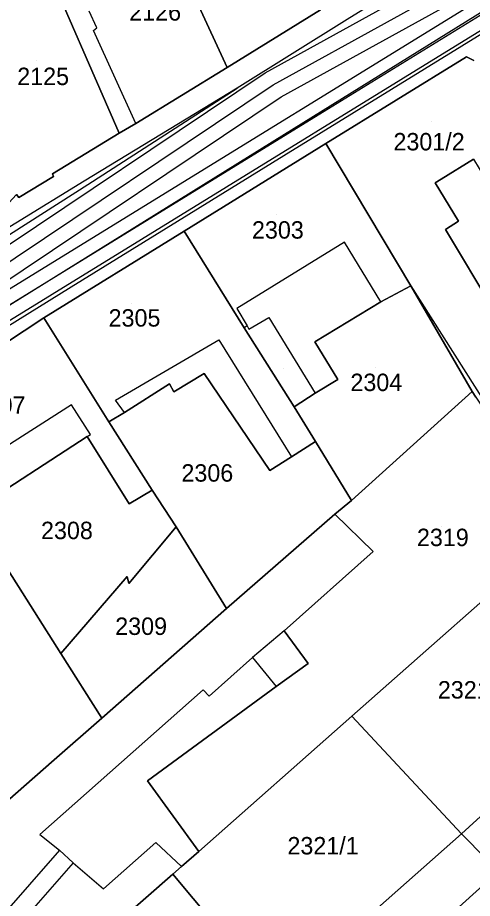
# Model space of a CAD drawing. Extents: x -263423 to -261326, y -1240067 to -1237864.
# Drawn here: x -262593.3 to -262541.1, y -1238951 to -1238849.9 of the extents above; entities that cross this region are included whole.
import ezdxf

# ---------------------------------------------------------------- set-up
doc = ezdxf.new("R2010")
doc.units = 0
for name, color, linetype in [('body_kn', 7, 'Continuous'), ('kladpar_druhypozemkov', 7, 'Continuous'), ('kladpar_hranice', 7, 'Continuous'), ('kladpar_parcelnecisla', 7, 'Continuous'), ('kladpar_plochy', 7, 'Continuous'), ('tarchy_linie', 7, 'Continuous'), ('zappar_hrandruhpozemk', 7, 'Continuous')]:
    doc.layers.add(name, color=color, linetype=linetype)

msp = doc.modelspace()

# ---------------------------------------------------------------- linework, layer by layer
at = {"layer": 'body_kn'}
for p, q in [((-262555.45, -1238850.14), (-262555.45, -1238850.14)), ((-262584.57, -1238851.4), (-262584.57, -1238851.4)), ((-262584.19, -1238851.09), (-262584.19, -1238851.09)), ((-262541.72, -1238854.43), (-262541.72, -1238854.43)), ((-262569.19, -1238855.64), (-262569.19, -1238855.64)), ((-262564.86, -1238856.26), (-262564.86, -1238856.26)), ((-262568.06, -1238858), (-262568.06, -1238858)), ((-262563.94, -1238857.63), (-262563.94, -1238857.63)), ((-262563.02, -1238859), (-262563.02, -1238859)), ((-262579.7, -1238862.06), (-262579.7, -1238862.06)), ((-262579.7, -1238862.06), (-262579.7, -1238862.06)), ((-262581.61, -1238863.19), (-262581.61, -1238863.19)), ((-262564.05, -1238864.2), (-262564.05, -1238864.2)), ((-262557.89, -1238864.37), (-262557.89, -1238864.37)), ((-262557.89, -1238864.37), (-262557.89, -1238864.37)), ((-262562.72, -1238865.73), (-262562.72, -1238865.73)), ((-262562.72, -1238865.73), (-262562.72, -1238865.73)), ((-262589.25, -1238867.84), (-262589.25, -1238867.84)), ((-262589.13, -1238868.16), (-262589.13, -1238868.16)), ((-262544.64, -1238868.47), (-262544.64, -1238868.47)), ((-262585.64, -1238868.69), (-262585.64, -1238868.69)), ((-262585.64, -1238868.69), (-262585.64, -1238868.69)), ((-262585.2, -1238869.08), (-262585.2, -1238869.08)), ((-262545.34, -1238868.89), (-262545.34, -1238868.89)), ((-262593.14, -1238870.55), (-262593.14, -1238870.55)), ((-262542.66, -1238873.29), (-262542.66, -1238873.29)), ((-262574.14, -1238874.43), (-262574.14, -1238874.43)), ((-262574.14, -1238874.43), (-262574.14, -1238874.43)), ((-262544.13, -1238874.24), (-262544.13, -1238874.24)), ((-262555.75, -1238875.7), (-262555.75, -1238875.7)), ((-262548.11, -1238880.71), (-262548.11, -1238880.71)), ((-262548.11, -1238880.71), (-262548.11, -1238880.71)), ((-262587.12, -1238880.83), (-262587.12, -1238880.83)), ((-262551.55, -1238882.53), (-262551.55, -1238882.53)), ((-262551.55, -1238882.53), (-262551.55, -1238882.53)), ((-262568.11, -1238883.31), (-262568.11, -1238883.31)), ((-262590.25, -1238884.37), (-262590.25, -1238884.37)), ((-262590.25, -1238884.37), (-262590.25, -1238884.37)), ((-262564.44, -1238884.35), (-262564.44, -1238884.35)), ((-262567.24, -1238885.54), (-262567.24, -1238885.54)), ((-262566.92, -1238885.29), (-262566.92, -1238885.29)), ((-262566.92, -1238885.29), (-262566.92, -1238885.29)), ((-262566.73, -1238885.67), (-262566.73, -1238885.67)), ((-262570.16, -1238886.92), (-262570.16, -1238886.92)), ((-262559.13, -1238887.13), (-262559.13, -1238887.13)), ((-262571.84, -1238890.79), (-262571.84, -1238890.79)), ((-262556.49, -1238891.47), (-262556.49, -1238891.47)), ((-262575.84, -1238891.97), (-262575.84, -1238891.97)), ((-262575.84, -1238891.97), (-262575.84, -1238891.97)), ((-262575.34, -1238892.87), (-262575.34, -1238892.87)), ((-262541.09, -1238892.85), (-262541.09, -1238892.85)), ((-262541.09, -1238892.85), (-262541.09, -1238892.85)), ((-262582.01, -1238893.84), (-262582.01, -1238893.84)), ((-262559.1, -1238893.04), (-262559.1, -1238893.04)), ((-262587.09, -1238894.38), (-262587.09, -1238894.38)), ((-262561.52, -1238894.61), (-262561.52, -1238894.61)), ((-262581, -1238895.24), (-262581, -1238895.24)), ((-262581, -1238895.24), (-262581, -1238895.24)), ((-262582.79, -1238896.31), (-262582.79, -1238896.31)), ((-262584.89, -1238897.76), (-262584.89, -1238897.76)), ((-262585.27, -1238898.01), (-262585.27, -1238898.01)), ((-262585.27, -1238898.01), (-262585.27, -1238898.01)), ((-262559.08, -1238898.57), (-262559.08, -1238898.57)), ((-262561.82, -1238900.34), (-262561.82, -1238900.34)), ((-262564.3, -1238901.91), (-262564.3, -1238901.91)), ((-262577.83, -1238904.17), (-262577.83, -1238904.17)), ((-262580.44, -1238905.74), (-262580.44, -1238905.74)), ((-262554.94, -1238905.34), (-262554.94, -1238905.34)), ((-262556.85, -1238906.92), (-262556.85, -1238906.92)), ((-262575.07, -1238908.39), (-262575.07, -1238908.39)), ((-262552.44, -1238911.21), (-262552.44, -1238911.21)), ((-262580.69, -1238914.07), (-262580.69, -1238914.07)), ((-262580.69, -1238914.07), (-262580.69, -1238914.07)), ((-262580.5, -1238914.9), (-262580.5, -1238914.9)), ((-262569.29, -1238917.77), (-262569.29, -1238917.77)), ((-262562.65, -1238920.3), (-262562.65, -1238920.3)), ((-262562.65, -1238920.3), (-262562.65, -1238920.3)), ((-262588.29, -1238922.92), (-262588.29, -1238922.92)), ((-262566.29, -1238923.39), (-262566.29, -1238923.39)), ((-262559.89, -1238924.07), (-262559.89, -1238924.07)), ((-262571.96, -1238927.1), (-262571.96, -1238927.1)), ((-262563.58, -1238926.72), (-262563.58, -1238926.72)), ((-262571.26, -1238927.81), (-262571.26, -1238927.81)), ((-262554.9, -1238930.13), (-262554.9, -1238930.13)), ((-262554.9, -1238930.13), (-262554.9, -1238930.13)), ((-262583.59, -1238930.33), (-262583.59, -1238930.33)), ((-262589.07, -1238935.13), (-262589.07, -1238935.13)), ((-262589.07, -1238935.13), (-262589.07, -1238935.13)), ((-262578.37, -1238937.55), (-262578.37, -1238937.55)), ((-262590.72, -1238943.7), (-262590.72, -1238943.7)), ((-262542.31, -1238943.61), (-262542.31, -1238943.61)), ((-262542.31, -1238943.61), (-262542.31, -1238943.61)), ((-262577.4, -1238944.62), (-262577.4, -1238944.62)), ((-262588.45, -1238945.5), (-262588.45, -1238945.5)), ((-262588.45, -1238945.5), (-262588.45, -1238945.5)), ((-262572.46, -1238945.67), (-262572.46, -1238945.67)), ((-262586.87, -1238946.97), (-262586.87, -1238946.97)), ((-262586.87, -1238946.97), (-262586.87, -1238946.97)), ((-262574.44, -1238947.37), (-262574.44, -1238947.37)), ((-262575.46, -1238948.26), (-262575.46, -1238948.26)), ((-262583.4, -1238949.92), (-262583.4, -1238949.92))]:
    msp.add_line(p, q, dxfattribs=at)
at = {"layer": 'kladpar_druhypozemkov'}
for p, q in [((-262591.08, -1238854.86), (-262591.08, -1238854.86)), ((-262545.7, -1238861.85), (-262545.7, -1238861.85)), ((-262563.53, -1238872.49), (-262563.53, -1238872.49)), ((-262580.23, -1238882.69), (-262580.23, -1238882.69)), ((-262562.73, -1238890.19), (-262562.73, -1238890.19)), ((-262552.13, -1238890.09), (-262552.13, -1238890.09)), ((-262571.73, -1238900.79), (-262571.73, -1238900.79)), ((-262587.55, -1238907.97), (-262587.55, -1238907.97)), ((-262544.63, -1238908.29), (-262544.63, -1238908.29)), ((-262579.33, -1238918.09), (-262579.33, -1238918.09)), ((-262558.08, -1238943.94), (-262558.08, -1238943.94))]:
    msp.add_line(p, q, dxfattribs=at)
at = {"layer": 'kladpar_hranice'}
for points in [[(-262571.49, -1238829.49), (-262566.33, -1238827.23), (-262564.14, -1238831.06), (-262562.7, -1238834.19), (-262556.83, -1238847.97), (-262558.49, -1238849.04), (-262569.19, -1238855.64), (-262575.94, -1238841.03), (-262580.32, -1238831.65), (-262581.69, -1238828.21), (-262581.31, -1238828.08), (-262578, -1238826.58), (-262577.43, -1238826.39), (-262580.11, -1238820.33), (-262576.23, -1238818.64), (-262571.49, -1238829.49)], [(-262575.94, -1238841.03), (-262569.19, -1238855.64), (-262579.7, -1238862.06), (-262581.61, -1238863.19), (-262590.76, -1238842.19), (-262580.61, -1238837.63), (-262582.86, -1238832.91), (-262580.32, -1238831.65), (-262575.94, -1238841.03)], [(-262591.08, -1238841.35), (-262590.76, -1238842.19), (-262581.61, -1238863.19), (-262589.25, -1238867.84), (-262589.13, -1238868.16), (-262593.14, -1238870.55), (-262593.39, -1238870.23), (-262595.16, -1238872.13), (-262607.9, -1238849.07), (-262597.3, -1238844.2), (-262591.08, -1238841.35)], [(-262654.17, -1238910.01), (-262633.28, -1238896.48), (-262622.89, -1238889.74), (-262620.85, -1238888.42), (-262611.17, -1238882.38), (-262609.9, -1238881.5), (-262607.78, -1238880.08), (-262607.24, -1238879.73), (-262600.42, -1238875.47), (-262595.45, -1238872.36), (-262595.16, -1238872.13), (-262593.39, -1238870.23), (-262593.14, -1238870.55), (-262589.13, -1238868.16), (-262589.25, -1238867.84), (-262581.61, -1238863.19), (-262579.7, -1238862.06), (-262569.19, -1238855.64), (-262558.49, -1238849.04)], [(-262540.89, -1238854.82), (-262541.72, -1238854.43), (-262557.89, -1238864.37), (-262574.14, -1238874.43), (-262590.25, -1238884.37), (-262605.99, -1238894.76), (-262616.63, -1238901.74), (-262618.99, -1238903.25), (-262629.56, -1238909.6), (-262632.87, -1238911.62), (-262637.6, -1238916.48), (-262640.42, -1238920.47), (-262640.17, -1238922.25), (-262639.74, -1238923.4), (-262644.72, -1238918.72), (-262652.22, -1238911.8)], [(-262557.89, -1238864.37), (-262541.72, -1238854.43), (-262540.89, -1238854.82)], [(-262557.89, -1238864.37), (-262548.11, -1238880.71), (-262551.55, -1238882.53), (-262559.13, -1238887.13), (-262556.49, -1238891.47), (-262559.1, -1238893.04), (-262561.52, -1238894.61), (-262567.24, -1238885.54), (-262574.14, -1238874.43), (-262557.89, -1238864.37)], [(-262540.65, -1238893.48), (-262541.09, -1238892.85), (-262548.11, -1238880.71), (-262557.89, -1238864.37)], [(-262540.93, -1238866.18), (-262544.64, -1238868.47), (-262545.34, -1238868.89), (-262542.66, -1238873.29), (-262544.13, -1238874.24), (-262538.59, -1238883.5)], [(-262540.93, -1238866.18), (-262535.08, -1238875.8), (-262535.93, -1238876.32), (-262529.37, -1238887.58), (-262534.38, -1238890.55), (-262536.8, -1238886.54), (-262535.73, -1238885.84), (-262537.45, -1238882.82), (-262538.59, -1238883.5), (-262544.13, -1238874.24), (-262542.66, -1238873.29), (-262545.34, -1238868.89), (-262544.64, -1238868.47), (-262540.93, -1238866.18)], [(-262574.14, -1238874.43), (-262567.24, -1238885.54), (-262561.52, -1238894.61), (-262559.08, -1238898.57), (-262561.82, -1238900.34), (-262564.3, -1238901.91), (-262571.84, -1238890.79), (-262575.34, -1238892.87), (-262575.84, -1238891.97), (-262581, -1238895.24), (-262582.79, -1238896.31), (-262590.25, -1238884.37), (-262574.14, -1238874.43)], [(-262551.55, -1238882.53), (-262548.11, -1238880.71), (-262541.09, -1238892.85), (-262554.94, -1238905.34), (-262559.08, -1238898.57), (-262561.52, -1238894.61), (-262559.1, -1238893.04), (-262556.49, -1238891.47), (-262559.13, -1238887.13), (-262551.55, -1238882.53)], [(-262590.25, -1238884.37), (-262582.79, -1238896.31), (-262577.83, -1238904.17), (-262580.44, -1238905.74), (-262585.27, -1238898.01), (-262598.59, -1238906.64), (-262600.53, -1238903.57), (-262600.78, -1238903.12), (-262605.99, -1238894.76), (-262590.25, -1238884.37)], [(-262575.84, -1238891.97), (-262575.34, -1238892.87), (-262571.84, -1238890.79), (-262564.3, -1238901.91), (-262561.82, -1238900.34), (-262559.08, -1238898.57), (-262554.94, -1238905.34), (-262556.85, -1238906.92), (-262569.29, -1238917.77), (-262575.07, -1238908.39), (-262577.83, -1238904.17), (-262582.79, -1238896.31), (-262581, -1238895.24), (-262575.84, -1238891.97)], [(-262541.09, -1238892.85), (-262540.65, -1238893.48), (-262540.27, -1238894.06), (-262540, -1238894.49), (-262531.05, -1238909.07), (-262554.9, -1238930.13), (-262572.46, -1238945.67), (-262578.37, -1238937.55), (-262563.58, -1238926.72), (-262559.89, -1238924.07), (-262562.65, -1238920.3), (-262552.44, -1238911.21), (-262556.85, -1238906.92), (-262554.94, -1238905.34), (-262541.09, -1238892.85)], [(-262585.27, -1238898.01), (-262580.44, -1238905.74), (-262577.83, -1238904.17), (-262575.07, -1238908.39), (-262580.5, -1238914.9), (-262580.69, -1238914.07), (-262588.29, -1238922.92), (-262594.82, -1238912.64), (-262598.59, -1238906.64), (-262585.27, -1238898.01)], [(-262589.07, -1238935.13), (-262583.59, -1238930.33), (-262569.29, -1238917.77), (-262556.85, -1238906.92), (-262552.44, -1238911.21), (-262562.65, -1238920.3), (-262559.89, -1238924.07), (-262563.58, -1238926.72), (-262578.37, -1238937.55), (-262572.46, -1238945.67), (-262574.44, -1238947.37), (-262575.46, -1238948.26), (-262581.97, -1238953.94), (-262592.63, -1238963.28), (-262597.55, -1238959.05), (-262599.19, -1238957.7), (-262607.13, -1238951.03), (-262596.73, -1238941.82), (-262589.07, -1238935.13)], [(-262580.69, -1238914.07), (-262580.5, -1238914.9), (-262575.07, -1238908.39), (-262569.29, -1238917.77), (-262583.59, -1238930.33), (-262588.29, -1238922.92), (-262580.69, -1238914.07)], [(-262531.05, -1238909.07), (-262524.42, -1238919.78), (-262524.57, -1238919.99), (-262533.67, -1238933.95), (-262532.68, -1238934.85), (-262542.31, -1238943.61), (-262554.9, -1238930.13), (-262531.05, -1238909.07)], [(-262594.82, -1238912.64), (-262588.29, -1238922.92), (-262583.59, -1238930.33), (-262589.07, -1238935.13), (-262596.73, -1238941.82), (-262599.43, -1238939.64), (-262600.42, -1238938.74), (-262600.58, -1238938.61), (-262609.62, -1238930.92), (-262609.03, -1238929.81), (-262608.94, -1238928.86), (-262609.33, -1238928.29), (-262610.63, -1238927.18), (-262608.12, -1238924.68), (-262608.54, -1238924.25), (-262604.52, -1238920.84), (-262601.39, -1238918.19), (-262594.82, -1238912.64)], [(-262554.9, -1238930.13), (-262542.31, -1238943.61), (-262563.57, -1238962.46), (-262575.46, -1238948.26), (-262574.44, -1238947.37), (-262572.46, -1238945.67), (-262554.9, -1238930.13)], [(-262528.65, -1238938.34), (-262526.37, -1238940.44), (-262518.65, -1238947.57), (-262521.21, -1238949.96), (-262530.5, -1238958.42), (-262537.74, -1238950.68), (-262536.59, -1238949.41), (-262542.31, -1238943.61), (-262532.68, -1238934.85), (-262528.65, -1238938.34)], [(-262542.31, -1238943.61), (-262536.59, -1238949.41), (-262537.74, -1238950.68), (-262530.5, -1238958.42), (-262542.3, -1238969.03), (-262543.58, -1238969.65), (-262544.79, -1238970.79), (-262544.66, -1238971.05), (-262551.24, -1238976.91), (-262563.49, -1238987.9), (-262578.12, -1238975.52), (-262563.57, -1238962.46), (-262542.31, -1238943.61)], [(-262563.57, -1238962.46), (-262578.12, -1238975.52), (-262580.14, -1238973.79), (-262592.63, -1238963.28), (-262581.97, -1238953.94), (-262575.46, -1238948.26), (-262563.57, -1238962.46)]]:
    msp.add_lwpolyline(points, dxfattribs=at)
at = {"layer": 'kladpar_plochy'}
for points in [[(-262571.49, -1238829.49), (-262566.33, -1238827.23), (-262564.14, -1238831.06), (-262562.7, -1238834.19), (-262556.83, -1238847.97), (-262558.49, -1238849.04), (-262569.19, -1238855.64), (-262575.94, -1238841.03), (-262580.32, -1238831.65), (-262581.69, -1238828.21), (-262581.31, -1238828.08), (-262578, -1238826.58), (-262577.43, -1238826.39), (-262580.11, -1238820.33), (-262576.23, -1238818.64)], [(-262575.94, -1238841.03), (-262569.19, -1238855.64), (-262579.7, -1238862.06), (-262581.61, -1238863.19), (-262590.76, -1238842.19), (-262580.61, -1238837.63), (-262582.86, -1238832.91), (-262580.32, -1238831.65)], [(-262591.08, -1238841.35), (-262590.76, -1238842.19), (-262581.61, -1238863.19), (-262589.25, -1238867.84), (-262589.13, -1238868.16), (-262593.14, -1238870.55), (-262593.39, -1238870.23), (-262595.16, -1238872.13), (-262607.9, -1238849.07), (-262597.3, -1238844.2)], [(-262557.89, -1238864.37), (-262548.11, -1238880.71), (-262551.55, -1238882.53), (-262559.13, -1238887.13), (-262556.49, -1238891.47), (-262559.1, -1238893.04), (-262561.52, -1238894.61), (-262567.24, -1238885.54), (-262574.14, -1238874.43)], [(-262540.93, -1238866.18), (-262535.08, -1238875.8), (-262535.93, -1238876.32), (-262529.37, -1238887.58), (-262534.38, -1238890.55), (-262536.8, -1238886.54), (-262535.73, -1238885.84), (-262537.45, -1238882.82), (-262538.59, -1238883.5), (-262544.13, -1238874.24), (-262542.66, -1238873.29), (-262545.34, -1238868.89), (-262544.64, -1238868.47)], [(-262574.14, -1238874.43), (-262567.24, -1238885.54), (-262561.52, -1238894.61), (-262559.08, -1238898.57), (-262561.82, -1238900.34), (-262564.3, -1238901.91), (-262571.84, -1238890.79), (-262575.34, -1238892.87), (-262575.84, -1238891.97), (-262581, -1238895.24), (-262582.79, -1238896.31), (-262590.25, -1238884.37)], [(-262551.55, -1238882.53), (-262548.11, -1238880.71), (-262541.09, -1238892.85), (-262554.94, -1238905.34), (-262559.08, -1238898.57), (-262561.52, -1238894.61), (-262559.1, -1238893.04), (-262556.49, -1238891.47), (-262559.13, -1238887.13)], [(-262590.25, -1238884.37), (-262582.79, -1238896.31), (-262577.83, -1238904.17), (-262580.44, -1238905.74), (-262585.27, -1238898.01), (-262598.59, -1238906.64), (-262600.53, -1238903.57), (-262600.78, -1238903.12), (-262605.99, -1238894.76)], [(-262575.84, -1238891.97), (-262575.34, -1238892.87), (-262571.84, -1238890.79), (-262564.3, -1238901.91), (-262561.82, -1238900.34), (-262559.08, -1238898.57), (-262554.94, -1238905.34), (-262556.85, -1238906.92), (-262569.29, -1238917.77), (-262575.07, -1238908.39), (-262577.83, -1238904.17), (-262582.79, -1238896.31), (-262581, -1238895.24)], [(-262541.09, -1238892.85), (-262540.65, -1238893.48), (-262540.27, -1238894.06), (-262540, -1238894.49), (-262531.05, -1238909.07), (-262554.9, -1238930.13), (-262572.46, -1238945.67), (-262578.37, -1238937.55), (-262563.58, -1238926.72), (-262559.89, -1238924.07), (-262562.65, -1238920.3), (-262552.44, -1238911.21), (-262556.85, -1238906.92), (-262554.94, -1238905.34)], [(-262585.27, -1238898.01), (-262580.44, -1238905.74), (-262577.83, -1238904.17), (-262575.07, -1238908.39), (-262580.5, -1238914.9), (-262580.69, -1238914.07), (-262588.29, -1238922.92), (-262594.82, -1238912.64), (-262598.59, -1238906.64)], [(-262589.07, -1238935.13), (-262583.59, -1238930.33), (-262569.29, -1238917.77), (-262556.85, -1238906.92), (-262552.44, -1238911.21), (-262562.65, -1238920.3), (-262559.89, -1238924.07), (-262563.58, -1238926.72), (-262578.37, -1238937.55), (-262572.46, -1238945.67), (-262574.44, -1238947.37), (-262575.46, -1238948.26), (-262581.97, -1238953.94), (-262592.63, -1238963.28), (-262597.55, -1238959.05), (-262599.19, -1238957.7), (-262607.13, -1238951.03), (-262596.73, -1238941.82)], [(-262580.69, -1238914.07), (-262580.5, -1238914.9), (-262575.07, -1238908.39), (-262569.29, -1238917.77), (-262583.59, -1238930.33), (-262588.29, -1238922.92)], [(-262531.05, -1238909.07), (-262524.42, -1238919.78), (-262524.57, -1238919.99), (-262533.67, -1238933.95), (-262532.68, -1238934.85), (-262542.31, -1238943.61), (-262554.9, -1238930.13)], [(-262594.82, -1238912.64), (-262588.29, -1238922.92), (-262583.59, -1238930.33), (-262589.07, -1238935.13), (-262596.73, -1238941.82), (-262599.43, -1238939.64), (-262600.42, -1238938.74), (-262600.58, -1238938.61), (-262609.62, -1238930.92), (-262609.03, -1238929.81), (-262608.94, -1238928.86), (-262609.33, -1238928.29), (-262610.63, -1238927.18), (-262608.12, -1238924.68), (-262608.54, -1238924.25), (-262604.52, -1238920.84), (-262601.39, -1238918.19)], [(-262554.9, -1238930.13), (-262542.31, -1238943.61), (-262563.57, -1238962.46), (-262575.46, -1238948.26), (-262574.44, -1238947.37), (-262572.46, -1238945.67)], [(-262528.65, -1238938.34), (-262526.37, -1238940.44), (-262518.65, -1238947.57), (-262521.21, -1238949.96), (-262530.5, -1238958.42), (-262537.74, -1238950.68), (-262536.59, -1238949.41), (-262542.31, -1238943.61), (-262532.68, -1238934.85)], [(-262542.31, -1238943.61), (-262536.59, -1238949.41), (-262537.74, -1238950.68), (-262530.5, -1238958.42), (-262542.3, -1238969.03), (-262543.58, -1238969.65), (-262544.79, -1238970.79), (-262544.66, -1238971.05), (-262551.24, -1238976.91), (-262563.49, -1238987.9), (-262578.12, -1238975.52), (-262563.57, -1238962.46)], [(-262563.57, -1238962.46), (-262578.12, -1238975.52), (-262580.14, -1238973.79), (-262592.63, -1238963.28), (-262581.97, -1238953.94), (-262575.46, -1238948.26)]]:
    msp.add_lwpolyline(points, close=True, dxfattribs=at)
for points in [[(-262654.17, -1238910.01), (-262633.28, -1238896.48), (-262622.89, -1238889.74), (-262620.85, -1238888.42), (-262611.17, -1238882.38), (-262609.9, -1238881.5), (-262607.78, -1238880.08), (-262607.24, -1238879.73), (-262600.42, -1238875.47), (-262595.45, -1238872.36), (-262595.16, -1238872.13), (-262593.39, -1238870.23), (-262593.14, -1238870.55), (-262589.13, -1238868.16), (-262589.25, -1238867.84), (-262581.61, -1238863.19), (-262579.7, -1238862.06), (-262569.19, -1238855.64), (-262558.49, -1238849.04)], [(-262540.89, -1238854.82), (-262541.72, -1238854.43), (-262557.89, -1238864.37), (-262574.14, -1238874.43), (-262590.25, -1238884.37), (-262605.99, -1238894.76), (-262616.63, -1238901.74), (-262618.99, -1238903.25), (-262629.56, -1238909.6), (-262632.87, -1238911.62), (-262637.6, -1238916.48), (-262640.42, -1238920.47), (-262640.17, -1238922.25), (-262639.74, -1238923.4), (-262644.72, -1238918.72), (-262652.22, -1238911.8)], [(-262540.65, -1238893.48), (-262541.09, -1238892.85), (-262548.11, -1238880.71), (-262557.89, -1238864.37), (-262541.72, -1238854.43), (-262540.89, -1238854.82)], [(-262540.93, -1238866.18), (-262544.64, -1238868.47), (-262545.34, -1238868.89), (-262542.66, -1238873.29), (-262544.13, -1238874.24), (-262538.59, -1238883.5)]]:
    msp.add_lwpolyline(points, dxfattribs=at)
at = {"layer": 'tarchy_linie'}
for points in [[(-262645.88, -1238917.65), (-262639.5, -1238910.5), (-262599.89, -1238886.38), (-262517.28, -1238835.52), (-262517.95, -1238834.38), (-262454.37, -1238814.63), (-262353.71, -1238786.28)], [(-262353.29, -1238787.77), (-262453.93, -1238816.12), (-262515.63, -1238835.28), (-262514.94, -1238836.48), (-262513.3, -1238838.4), (-262514.66, -1238839.19), (-262515.43, -1238839.63), (-262516.99, -1238840.53), (-262519.49, -1238838.7), (-262599.08, -1238887.7), (-262638.34, -1238911.53), (-262644.74, -1238918.7), (-262645.88, -1238917.65), (-262647.02, -1238916.6), (-262643.62, -1238912.79), (-262648, -1238915.69), (-262649.25, -1238914.54), (-262650.5, -1238913.39)], [(-262650.5, -1238913.39), (-262610.25, -1238886.73), (-262597.77, -1238878.3), (-262564.86, -1238856.26), (-262524.18, -1238833.8), (-262525.58, -1238828.54), (-262525.3, -1238828.34), (-262524.14, -1238827.56), (-262521.42, -1238825.74), (-262520.1, -1238824.85), (-262517.04, -1238832.48), (-262482.92, -1238821.87), (-262508.32, -1238829.32), (-262509.25, -1238826.15), (-262467.25, -1238813.85), (-262427.45, -1238802.46)], [(-262649.25, -1238914.54), (-262609.34, -1238888.11), (-262596.85, -1238879.67), (-262563.94, -1238857.63), (-262522.25, -1238834.62)], [(-262522.38, -1238836.57), (-262522.18, -1238836.72), (-262600.7, -1238885.06), (-262612.97, -1238892.55), (-262614.17, -1238893.29), (-262608.43, -1238889.49), (-262595.93, -1238881.04), (-262563.02, -1238859), (-262522.38, -1238836.57)]]:
    msp.add_lwpolyline(points, dxfattribs=at)
at = {"layer": 'zappar_hrandruhpozemk'}
for p, q in [((-262525.64, -1238831.58), (-262555.45, -1238850.14)), ((-262564.05, -1238864.2), (-262606.47, -1238890.55)), ((-262587.12, -1238880.83), (-262562.72, -1238865.73)), ((-262555.75, -1238875.7), (-262568.11, -1238883.31)), ((-262551.55, -1238882.53), (-262555.75, -1238875.7)), ((-262548.11, -1238880.71), (-262539.54, -1238894.22)), ((-262564.44, -1238884.35), (-262559.1, -1238893.04)), ((-262570.16, -1238886.92), (-262561.82, -1238900.34)), ((-262587.09, -1238894.38), (-262600.78, -1238903.12)), ((-262562.65, -1238920.3), (-262566.29, -1238923.39)), ((-262566.29, -1238923.39), (-262563.58, -1238926.72)), ((-262571.96, -1238927.1), (-262590.72, -1238943.7)), ((-262588.45, -1238945.5), (-262599.19, -1238957.7)), ((-262586.87, -1238946.97), (-262597.55, -1238959.05)), ((-262566.12, -1238973.19), (-262538.42, -1238948.26))]:
    msp.add_line(p, q, dxfattribs=at)
for points in [[(-262524.81, -1238840.3), (-262526.15, -1238840.67), (-262527.1, -1238841.24), (-262564.05, -1238864.2)], [(-262562.72, -1238865.73), (-262526.1, -1238843.15), (-262527.1, -1238841.24)], [(-262579.7, -1238862.06), (-262584.57, -1238851.4), (-262584.19, -1238851.09), (-262585.07, -1238849.17)], [(-262555.45, -1238850.14), (-262568.06, -1238858), (-262585.64, -1238868.69)], [(-262620.88, -1238891.79), (-262602.4, -1238880.03), (-262585.2, -1238869.08), (-262568.06, -1238858)], [(-262585.64, -1238868.69), (-262601.37, -1238878.32), (-262622.14, -1238891.27)], [(-262643.95, -1238917.71), (-262641.59, -1238915.82), (-262638.72, -1238913.48), (-262633.49, -1238909.45), (-262614.32, -1238897.69), (-262587.12, -1238880.83)], [(-262568.11, -1238883.31), (-262566.92, -1238885.29), (-262567.24, -1238885.54)], [(-262566.92, -1238885.29), (-262566.73, -1238885.67), (-262564.44, -1238884.35)], [(-262581, -1238895.24), (-262582.01, -1238893.84), (-262570.16, -1238886.92)], [(-262585.27, -1238898.01), (-262584.89, -1238897.76), (-262587.09, -1238894.38)], [(-262566.29, -1238923.39), (-262571.26, -1238927.81), (-262571.96, -1238927.1)], [(-262590.72, -1238943.7), (-262588.45, -1238945.5), (-262586.87, -1238946.97), (-262583.4, -1238949.92), (-262577.4, -1238944.62), (-262574.44, -1238947.37)]]:
    msp.add_lwpolyline(points, dxfattribs=at)

# ---------------------------------------------------------------- texts
at = {"layer": 'kladpar_parcelnecisla'}
for s, p in [('2126', (-262580.45, -1238850.26)), ('2125', (-262593.31, -1238857.66)), ('2301/2', (-262550.12, -1238865.16)), ('2303', (-262566.36, -1238875.29)), ('2305', (-262582.82, -1238885.39)), ('2304', (-262555.06, -1238892.79)), ('2307', (-262598.31, -1238895.39)), ('2306', (-262574.46, -1238903.19)), ('2308', (-262590.58, -1238909.79)), ('2319', (-262547.42, -1238910.59)), ('2309', (-262582.06, -1238920.79)), ('2321/2', (-262545.02, -1238928.09)), ('2321/1', (-262562.29, -1238945.99))]:
    msp.add_text(s, height=2, dxfattribs=at).set_placement(p)

doc.saveas('drawing.dxf')
